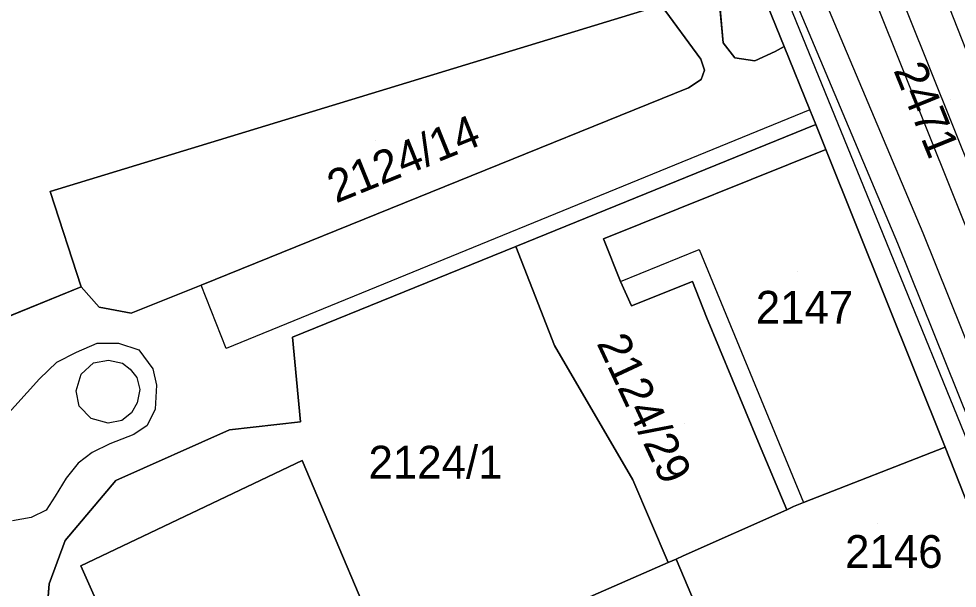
# Model space of a CAD drawing. Extents: x -263423 to -261326, y -1240067 to -1237864.
# Drawn here: x -262598.3 to -262541.1, y -1238800.2 to -1238765.4 of the extents above; entities that cross this region are included whole.
import ezdxf

# ---------------------------------------------------------------- set-up
doc = ezdxf.new("R2010")
doc.units = 0
for name, color, linetype in [('body_kn', 7, 'Continuous'), ('kladpar_druhypozemkov', 7, 'Continuous'), ('kladpar_hranice', 7, 'Continuous'), ('kladpar_parcelnecisla', 7, 'Continuous'), ('kladpar_plochy', 7, 'Continuous'), ('tarchy_linie', 7, 'Continuous'), ('zappar_hrandruhpozemk', 7, 'Continuous')]:
    doc.layers.add(name, color=color, linetype=linetype)

msp = doc.modelspace()

# ---------------------------------------------------------------- linework, layer by layer
at = {"layer": 'body_kn'}
for p, q in [((-262555.33, -1238766.92), (-262555.33, -1238766.92)), ((-262551.62, -1238767.15), (-262551.62, -1238767.15)), ((-262552.16, -1238767.45), (-262552.16, -1238767.45)), ((-262556.7, -1238767.92), (-262556.7, -1238767.92)), ((-262554.63, -1238767.84), (-262554.63, -1238767.84)), ((-262553.4, -1238768.02), (-262553.4, -1238768.02)), ((-262556.47, -1238768.59), (-262556.47, -1238768.59)), ((-262556.69, -1238769.15), (-262556.69, -1238769.15)), ((-262557.45, -1238769.67), (-262557.45, -1238769.67)), ((-262550.06, -1238771), (-262550.06, -1238771)), ((-262550.06, -1238771), (-262550.06, -1238771)), ((-262549.69, -1238771.9), (-262549.69, -1238771.9)), ((-262549.07, -1238773.42), (-262549.07, -1238773.42)), ((-262596.42, -1238775.99), (-262596.42, -1238775.99)), ((-262545.58, -1238778.59), (-262545.58, -1238778.59)), ((-262543.15, -1238778.51), (-262543.15, -1238778.51)), ((-262562.65, -1238778.88), (-262562.65, -1238778.88)), ((-262544.67, -1238779.15), (-262544.67, -1238779.15)), ((-262567.99, -1238779.34), (-262567.99, -1238779.34)), ((-262556.81, -1238779.52), (-262556.81, -1238779.52)), ((-262561.6, -1238781.48), (-262561.6, -1238781.48)), ((-262557.21, -1238781.48), (-262557.21, -1238781.48)), ((-262594.52, -1238781.81), (-262594.52, -1238781.81)), ((-262587.2, -1238781.7), (-262587.2, -1238781.7)), ((-262593.42, -1238783.04), (-262593.42, -1238783.04)), ((-262560.93, -1238782.97), (-262560.93, -1238782.97)), ((-262591.48, -1238783.41), (-262591.48, -1238783.41)), ((-262556.36, -1238783.66), (-262556.36, -1238783.66)), ((-262581.62, -1238784.88), (-262581.62, -1238784.88)), ((-262593.55, -1238785.25), (-262593.55, -1238785.25)), ((-262592.25, -1238785.25), (-262592.25, -1238785.25)), ((-262565.64, -1238785.39), (-262565.64, -1238785.39)), ((-262594.81, -1238785.79), (-262594.81, -1238785.79)), ((-262591, -1238785.65), (-262591, -1238785.65)), ((-262585.68, -1238785.56), (-262585.68, -1238785.56)), ((-262596.01, -1238786.4), (-262596.01, -1238786.4)), ((-262593.77, -1238786.44), (-262593.77, -1238786.44)), ((-262593.77, -1238786.44), (-262593.77, -1238786.44)), ((-262592.86, -1238786.27), (-262592.86, -1238786.27)), ((-262592, -1238786.45), (-262592, -1238786.45)), ((-262594.53, -1238787.13), (-262594.53, -1238787.13)), ((-262591.54, -1238786.83), (-262591.54, -1238786.83)), ((-262590.15, -1238786.8), (-262590.15, -1238786.8)), ((-262597.06, -1238787.41), (-262597.06, -1238787.41)), ((-262591.13, -1238787.34), (-262591.13, -1238787.34)), ((-262594.83, -1238788.14), (-262594.83, -1238788.14)), ((-262590.95, -1238788.06), (-262590.95, -1238788.06)), ((-262589.92, -1238787.81), (-262589.92, -1238787.81)), ((-262591.11, -1238788.88), (-262591.11, -1238788.88)), ((-262594.64, -1238789.08), (-262594.64, -1238789.08)), ((-262591.44, -1238789.49), (-262591.44, -1238789.49)), ((-262590, -1238789.26), (-262590, -1238789.26)), ((-262593.91, -1238789.83), (-262593.91, -1238789.83)), ((-262592.05, -1238789.96), (-262592.05, -1238789.96)), ((-262581.14, -1238790.04), (-262581.14, -1238790.04)), ((-262581.14, -1238790.04), (-262581.14, -1238790.04)), ((-262592.88, -1238790.13), (-262592.88, -1238790.13)), ((-262590.5, -1238790.26), (-262590.5, -1238790.26)), ((-262585.47, -1238790.53), (-262585.47, -1238790.53)), ((-262591.3, -1238790.81), (-262591.3, -1238790.81)), ((-262592.77, -1238791.39), (-262592.77, -1238791.39)), ((-262553.19, -1238791.3), (-262553.19, -1238791.3)), ((-262541.8, -1238791.59), (-262541.8, -1238791.59)), ((-262593.86, -1238791.91), (-262593.86, -1238791.91)), ((-262594.71, -1238792.57), (-262594.71, -1238792.57)), ((-262581.03, -1238792.39), (-262581.03, -1238792.39)), ((-262595.44, -1238793.47), (-262595.44, -1238793.47)), ((-262592.41, -1238793.62), (-262592.41, -1238793.62)), ((-262560.85, -1238793.57), (-262560.85, -1238793.57)), ((-262596.11, -1238794.57), (-262596.11, -1238794.57)), ((-262551.04, -1238795.21), (-262551.04, -1238795.21)), ((-262550.43, -1238794.97), (-262550.43, -1238794.97)), ((-262596.66, -1238795.42), (-262596.66, -1238795.42)), ((-262551.46, -1238795.4), (-262551.46, -1238795.4)), ((-262597.58, -1238795.88), (-262597.58, -1238795.88)), ((-262595.5, -1238797.28), (-262595.5, -1238797.28)), ((-262558.69, -1238798.62), (-262558.69, -1238798.62)), ((-262558.21, -1238798.41), (-262558.21, -1238798.41)), ((-262557.78, -1238798.22), (-262557.78, -1238798.22)), ((-262594.55, -1238798.83), (-262594.55, -1238798.83)), ((-262596.48, -1238799.92), (-262596.48, -1238799.92))]:
    msp.add_line(p, q, dxfattribs=at)
at = {"layer": 'kladpar_druhypozemkov'}
for p, q in [((-262541.45, -1238770.35), (-262541.45, -1238770.35)), ((-262576.53, -1238772.89), (-262576.53, -1238772.89)), ((-262550.81, -1238780.85), (-262550.81, -1238780.85)), ((-262557.68, -1238790.15), (-262557.68, -1238790.15)), ((-262573.23, -1238791.31), (-262573.23, -1238791.31)), ((-262545.91, -1238796.25), (-262545.91, -1238796.25))]:
    msp.add_line(p, q, dxfattribs=at)
at = {"layer": 'kladpar_hranice'}
for points in [[(-262560.92, -1238744.12), (-262559.08, -1238748.93), (-262556.71, -1238754.61), (-262551.62, -1238767.15), (-262552.16, -1238767.45), (-262553.4, -1238768.02), (-262554.63, -1238767.84), (-262555.33, -1238766.92), (-262556.29, -1238756.78), (-262557.39, -1238753.47), (-262560.18, -1238754.31), (-262561.68, -1238749.87), (-262563.5, -1238750.45), (-262564.19, -1238748.4), (-262598.84, -1238759.36), (-262601.21, -1238752.21), (-262599.61, -1238751.61), (-262598.45, -1238755.24), (-262596.97, -1238754.76), (-262596.31, -1238756.73), (-262592.13, -1238755.55), (-262592.39, -1238753.81), (-262560.92, -1238744.12)], [(-262540.83, -1238761.96), (-262536.41, -1238773.31), (-262528.55, -1238792.64), (-262526.9, -1238796.8), (-262525.8, -1238799.59), (-262524.18, -1238803.8), (-262524.31, -1238804.18), (-262521.88, -1238810.3), (-262521.56, -1238810.37), (-262519.5, -1238815.28), (-262516.44, -1238822.29), (-262518.16, -1238823.55), (-262525.3, -1238828.34), (-262527.72, -1238830.04), (-262526.95, -1238828.01), (-262534.31, -1238810.47), (-262537.68, -1238801.99), (-262538.3, -1238800.46), (-262541.8, -1238791.59), (-262549.07, -1238773.42), (-262549.69, -1238771.9), (-262550.06, -1238771), (-262551.62, -1238767.15), (-262556.71, -1238754.61)], [(-262556.29, -1238756.78), (-262555.33, -1238766.92), (-262554.63, -1238767.84), (-262553.4, -1238768.02), (-262552.16, -1238767.45), (-262551.62, -1238767.15), (-262550.06, -1238771), (-262549.69, -1238771.9), (-262567.99, -1238779.34), (-262581.62, -1238784.88), (-262581.14, -1238790.04), (-262585.47, -1238790.53), (-262592.41, -1238793.62), (-262595.5, -1238797.28), (-262596.48, -1238799.92), (-262597.26, -1238809.78), (-262597.06, -1238811.76), (-262596.41, -1238813.93), (-262597.59, -1238814.3), (-262594.17, -1238823.5), (-262592.76, -1238823.01), (-262592.1, -1238824.91), (-262613.88, -1238832.98)], [(-262559.13, -1238764.61), (-262596.42, -1238775.99), (-262594.52, -1238781.81), (-262601.35, -1238784.58), (-262608.81, -1238786.13), (-262611.71, -1238776.73), (-262617.71, -1238778.46), (-262616.8, -1238781.5), (-262641.17, -1238788.95), (-262639.56, -1238795.46), (-262639.21, -1238796.86), (-262638.59, -1238798.68), (-262637.75, -1238801.57), (-262636.28, -1238801.14), (-262631.58, -1238817.37), (-262641.83, -1238820.66), (-262643.62, -1238821.23), (-262648.39, -1238805.01), (-262649.08, -1238802.62), (-262649.75, -1238800.3), (-262652.03, -1238792.69)], [(-262601.35, -1238784.58), (-262594.52, -1238781.81), (-262593.42, -1238783.04), (-262591.48, -1238783.41), (-262587.2, -1238781.7), (-262557.45, -1238769.67), (-262556.69, -1238769.15), (-262556.47, -1238768.59), (-262556.7, -1238767.92), (-262559.13, -1238764.61)], [(-262559.13, -1238764.61), (-262556.7, -1238767.92), (-262556.47, -1238768.59), (-262556.69, -1238769.15), (-262557.45, -1238769.67), (-262587.2, -1238781.7), (-262591.48, -1238783.41), (-262593.42, -1238783.04), (-262594.52, -1238781.81), (-262596.42, -1238775.99), (-262559.13, -1238764.61)], [(-262567.99, -1238779.34), (-262549.69, -1238771.9), (-262549.07, -1238773.42), (-262562.65, -1238778.88), (-262561.6, -1238781.48), (-262560.93, -1238782.97), (-262557.21, -1238781.48), (-262556.36, -1238783.66), (-262553.19, -1238791.3), (-262551.46, -1238795.4), (-262557.78, -1238798.22), (-262558.21, -1238798.41), (-262558.69, -1238798.62), (-262560.85, -1238793.57), (-262565.64, -1238785.39), (-262567.99, -1238779.34)], [(-262562.65, -1238778.88), (-262549.07, -1238773.42), (-262541.8, -1238791.59), (-262550.43, -1238794.97), (-262551.04, -1238795.21), (-262551.46, -1238795.4), (-262553.19, -1238791.3), (-262556.36, -1238783.66), (-262557.21, -1238781.48), (-262560.93, -1238782.97), (-262561.6, -1238781.48), (-262562.65, -1238778.88)], [(-262581.14, -1238790.04), (-262581.62, -1238784.88), (-262567.99, -1238779.34), (-262565.64, -1238785.39), (-262560.85, -1238793.57), (-262558.69, -1238798.62), (-262575.32, -1238805.9), (-262581.03, -1238792.39), (-262594.55, -1238798.83), (-262582.1, -1238826.84), (-262594, -1238834.49), (-262591.08, -1238841.35), (-262597.3, -1238844.2), (-262607.9, -1238849.07), (-262595.16, -1238872.13)], [(-262613.88, -1238832.98), (-262592.1, -1238824.91), (-262592.76, -1238823.01), (-262588.3, -1238821.32), (-262590.86, -1238814.36), (-262595.69, -1238816.2), (-262596.41, -1238813.93), (-262597.06, -1238811.76), (-262597.26, -1238809.78), (-262596.48, -1238799.92), (-262595.5, -1238797.28), (-262592.41, -1238793.62), (-262585.47, -1238790.53), (-262581.14, -1238790.04)], [(-262541.8, -1238791.59), (-262538.3, -1238800.46), (-262537.68, -1238801.99), (-262534.31, -1238810.47), (-262542.01, -1238813.41), (-262546.78, -1238815.6), (-262547.61, -1238815.98), (-262549.13, -1238816.6), (-262550.21, -1238816.98), (-262555.9, -1238803.84), (-262558.21, -1238798.41), (-262557.78, -1238798.22), (-262551.46, -1238795.4), (-262551.04, -1238795.21), (-262550.43, -1238794.97), (-262541.8, -1238791.59)], [(-262575.32, -1238805.9), (-262566.58, -1238826.85), (-262566.33, -1238827.23), (-262571.49, -1238829.49), (-262576.23, -1238818.64), (-262580.11, -1238820.33), (-262577.43, -1238826.39), (-262578, -1238826.58), (-262581.31, -1238828.08), (-262581.69, -1238828.21), (-262582.1, -1238826.84), (-262594.55, -1238798.83), (-262581.03, -1238792.39), (-262575.32, -1238805.9)], [(-262558.21, -1238798.41), (-262555.9, -1238803.84), (-262550.21, -1238816.98), (-262549.28, -1238819.4), (-262566.58, -1238826.85), (-262575.32, -1238805.9), (-262558.69, -1238798.62), (-262558.21, -1238798.41)]]:
    msp.add_lwpolyline(points, dxfattribs=at)
at = {"layer": 'kladpar_plochy'}
for p, q in [((-262556.29, -1238756.78), (-262555.33, -1238766.92)), ((-262559.13, -1238764.61), (-262596.42, -1238775.99)), ((-262556.7, -1238767.92), (-262559.13, -1238764.61)), ((-262555.33, -1238766.92), (-262554.63, -1238767.84)), ((-262552.16, -1238767.45), (-262551.62, -1238767.15)), ((-262551.62, -1238767.15), (-262550.06, -1238771)), ((-262553.4, -1238768.02), (-262552.16, -1238767.45)), ((-262556.47, -1238768.59), (-262556.7, -1238767.92)), ((-262554.63, -1238767.84), (-262553.4, -1238768.02)), ((-262556.69, -1238769.15), (-262556.47, -1238768.59)), ((-262557.45, -1238769.67), (-262556.69, -1238769.15)), ((-262587.2, -1238781.7), (-262557.45, -1238769.67)), ((-262550.06, -1238771), (-262549.69, -1238771.9)), ((-262549.69, -1238771.9), (-262567.99, -1238779.34)), ((-262596.42, -1238775.99), (-262594.52, -1238781.81)), ((-262567.99, -1238779.34), (-262581.62, -1238784.88)), ((-262594.52, -1238781.81), (-262601.35, -1238784.58)), ((-262601.35, -1238784.58), (-262594.52, -1238781.81)), ((-262594.52, -1238781.81), (-262593.42, -1238783.04)), ((-262591.48, -1238783.41), (-262587.2, -1238781.7)), ((-262593.42, -1238783.04), (-262591.48, -1238783.41)), ((-262581.62, -1238784.88), (-262581.14, -1238790.04)), ((-262581.14, -1238790.04), (-262585.47, -1238790.53)), ((-262585.47, -1238790.53), (-262592.41, -1238793.62)), ((-262592.41, -1238793.62), (-262595.5, -1238797.28)), ((-262595.5, -1238797.28), (-262596.48, -1238799.92)), ((-262596.48, -1238799.92), (-262597.26, -1238809.78))]:
    msp.add_line(p, q, dxfattribs=at)
for points in [[(-262560.92, -1238744.12), (-262559.08, -1238748.93), (-262556.71, -1238754.61), (-262551.62, -1238767.15), (-262552.16, -1238767.45), (-262553.4, -1238768.02), (-262554.63, -1238767.84), (-262555.33, -1238766.92), (-262556.29, -1238756.78), (-262557.39, -1238753.47), (-262560.18, -1238754.31), (-262561.68, -1238749.87), (-262563.5, -1238750.45), (-262564.19, -1238748.4), (-262598.84, -1238759.36), (-262601.21, -1238752.21), (-262599.61, -1238751.61), (-262598.45, -1238755.24), (-262596.97, -1238754.76), (-262596.31, -1238756.73), (-262592.13, -1238755.55), (-262592.39, -1238753.81)], [(-262559.13, -1238764.61), (-262556.7, -1238767.92), (-262556.47, -1238768.59), (-262556.69, -1238769.15), (-262557.45, -1238769.67), (-262587.2, -1238781.7), (-262591.48, -1238783.41), (-262593.42, -1238783.04), (-262594.52, -1238781.81), (-262596.42, -1238775.99)], [(-262567.99, -1238779.34), (-262549.69, -1238771.9), (-262549.07, -1238773.42), (-262562.65, -1238778.88), (-262561.6, -1238781.48), (-262560.93, -1238782.97), (-262557.21, -1238781.48), (-262556.36, -1238783.66), (-262553.19, -1238791.3), (-262551.46, -1238795.4), (-262557.78, -1238798.22), (-262558.21, -1238798.41), (-262558.69, -1238798.62), (-262560.85, -1238793.57), (-262565.64, -1238785.39)], [(-262562.65, -1238778.88), (-262549.07, -1238773.42), (-262541.8, -1238791.59), (-262550.43, -1238794.97), (-262551.04, -1238795.21), (-262551.46, -1238795.4), (-262553.19, -1238791.3), (-262556.36, -1238783.66), (-262557.21, -1238781.48), (-262560.93, -1238782.97), (-262561.6, -1238781.48)], [(-262541.8, -1238791.59), (-262538.3, -1238800.46), (-262537.68, -1238801.99), (-262534.31, -1238810.47), (-262542.01, -1238813.41), (-262546.78, -1238815.6), (-262547.61, -1238815.98), (-262549.13, -1238816.6), (-262550.21, -1238816.98), (-262555.9, -1238803.84), (-262558.21, -1238798.41), (-262557.78, -1238798.22), (-262551.46, -1238795.4), (-262551.04, -1238795.21), (-262550.43, -1238794.97)], [(-262575.32, -1238805.9), (-262566.58, -1238826.85), (-262566.33, -1238827.23), (-262571.49, -1238829.49), (-262576.23, -1238818.64), (-262580.11, -1238820.33), (-262577.43, -1238826.39), (-262578, -1238826.58), (-262581.31, -1238828.08), (-262581.69, -1238828.21), (-262582.1, -1238826.84), (-262594.55, -1238798.83), (-262581.03, -1238792.39)], [(-262558.21, -1238798.41), (-262555.9, -1238803.84), (-262550.21, -1238816.98), (-262549.28, -1238819.4), (-262566.58, -1238826.85), (-262575.32, -1238805.9), (-262558.69, -1238798.62)]]:
    msp.add_lwpolyline(points, close=True, dxfattribs=at)
for points in [[(-262540.83, -1238761.96), (-262536.41, -1238773.31), (-262528.55, -1238792.64), (-262526.9, -1238796.8), (-262525.8, -1238799.59), (-262524.18, -1238803.8), (-262524.31, -1238804.18), (-262521.88, -1238810.3), (-262521.56, -1238810.37), (-262519.5, -1238815.28), (-262516.44, -1238822.29), (-262518.16, -1238823.55), (-262525.3, -1238828.34), (-262527.72, -1238830.04), (-262526.95, -1238828.01), (-262534.31, -1238810.47), (-262537.68, -1238801.99), (-262538.3, -1238800.46), (-262541.8, -1238791.59), (-262549.07, -1238773.42), (-262549.69, -1238771.9), (-262550.06, -1238771), (-262551.62, -1238767.15), (-262556.71, -1238754.61)], [(-262597.26, -1238809.78), (-262596.48, -1238799.92), (-262595.5, -1238797.28), (-262592.41, -1238793.62), (-262585.47, -1238790.53), (-262581.14, -1238790.04), (-262581.62, -1238784.88), (-262567.99, -1238779.34), (-262565.64, -1238785.39), (-262560.85, -1238793.57), (-262558.69, -1238798.62), (-262575.32, -1238805.9), (-262581.03, -1238792.39), (-262594.55, -1238798.83), (-262582.1, -1238826.84)]]:
    msp.add_lwpolyline(points, dxfattribs=at)
at = {"layer": 'tarchy_linie'}
for points in [[(-262568.69, -1238706.42), (-262550.68, -1238748.66), (-262520.1, -1238824.85), (-262521.42, -1238825.74), (-262524.14, -1238827.56), (-262525.3, -1238828.34), (-262525.58, -1238828.54), (-262527.11, -1238822.84), (-262544.67, -1238779.15), (-262550.64, -1238765.03), (-262562.32, -1238735.03), (-262573.05, -1238707.82), (-262571.48, -1238707.32), (-262570.17, -1238706.9), (-262568.69, -1238706.42)], [(-262570.17, -1238706.9), (-262552.11, -1238749.27), (-262521.42, -1238825.74)], [(-262571.48, -1238707.32), (-262560.79, -1238734.42), (-262549.1, -1238764.43), (-262543.15, -1238778.51), (-262525.54, -1238822.32), (-262524.14, -1238827.56)]]:
    msp.add_lwpolyline(points, dxfattribs=at)
at = {"layer": 'zappar_hrandruhpozemk'}
for p, q in [((-262545.58, -1238778.59), (-262559.18, -1238745.3)), ((-262537.87, -1238774.13), (-262546.82, -1238751.16)), ((-262550.06, -1238771), (-262585.68, -1238785.56)), ((-262525.3, -1238828.34), (-262545.58, -1238778.59)), ((-262561.6, -1238781.48), (-262556.81, -1238779.52)), ((-262556.81, -1238779.52), (-262550.43, -1238794.97)), ((-262585.68, -1238785.56), (-262587.2, -1238781.7)), ((-262592.88, -1238790.13), (-262593.91, -1238789.83))]:
    msp.add_line(p, q, dxfattribs=at)
for points in [[(-262599.32, -1238789.92), (-262597.06, -1238787.41), (-262596.01, -1238786.4), (-262594.81, -1238785.79), (-262593.55, -1238785.25), (-262592.25, -1238785.25), (-262591, -1238785.65), (-262590.15, -1238786.8), (-262589.92, -1238787.81), (-262590, -1238789.26), (-262590.5, -1238790.26), (-262591.3, -1238790.81), (-262592.77, -1238791.39), (-262593.86, -1238791.91), (-262594.71, -1238792.57), (-262595.44, -1238793.47), (-262596.11, -1238794.57), (-262596.66, -1238795.42), (-262597.58, -1238795.88), (-262598.71, -1238796.07)], [(-262593.91, -1238789.83), (-262594.64, -1238789.08), (-262594.83, -1238788.14), (-262594.53, -1238787.13), (-262593.77, -1238786.44)], [(-262593.77, -1238786.44), (-262592.86, -1238786.27), (-262592, -1238786.45), (-262591.54, -1238786.83), (-262591.13, -1238787.34), (-262590.95, -1238788.06), (-262591.11, -1238788.88), (-262591.44, -1238789.49), (-262592.05, -1238789.96), (-262592.88, -1238790.13)]]:
    msp.add_lwpolyline(points, dxfattribs=at)

# ---------------------------------------------------------------- texts
at = {"layer": 'kladpar_parcelnecisla'}
for s, rotation, p in [('2471', 292, (-262544.964, -1238768.584)), ('2124/14', 22, (-262578.975, -1238776.726)), ('2124/29', 295, (-262563.086, -1238785.238))]:
    msp.add_text(s, height=2, rotation=rotation, dxfattribs=at).set_placement(p)
for s, p in [('2147', (-262553.35, -1238784.05)), ('2124/1', (-262576.984, -1238793.5)), ('2146', (-262547.897, -1238798.95))]:
    msp.add_text(s, height=2, dxfattribs=at).set_placement(p)

doc.saveas('drawing.dxf')
